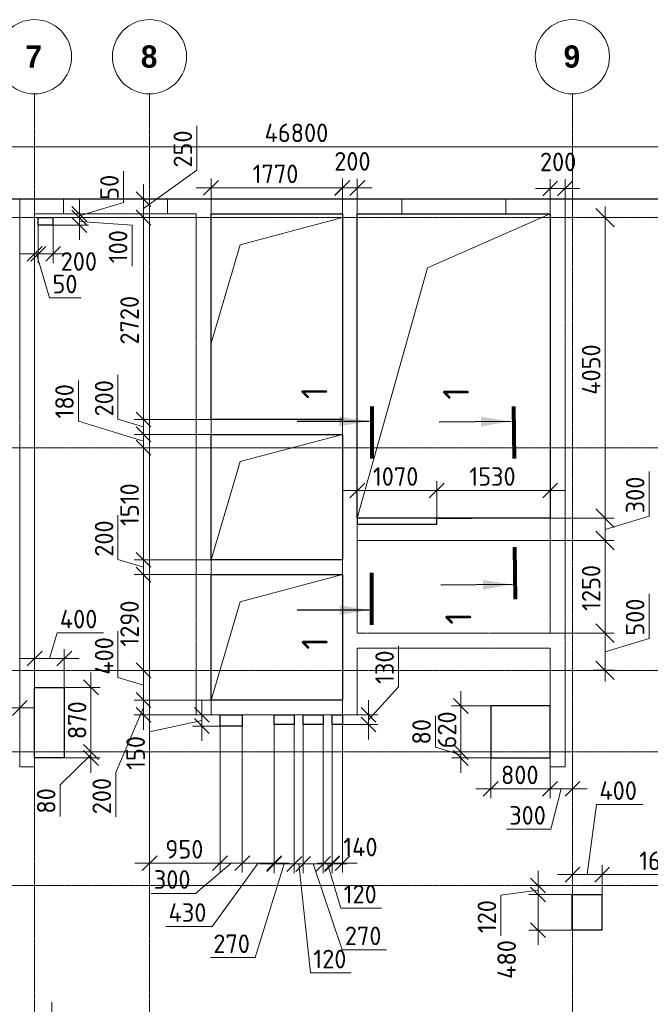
# Model space of a CAD drawing. Header units: millimetres. Extents: x -42044588 to 856694, y -806701 to 941911.
# Tile 1030 of 1056: x -175085 to -166585, y 31201 to 44469. Entities that reach past the tile are written whole.
import ezdxf
from ezdxf.enums import TextEntityAlignment as Align

# ---------------------------------------------------------------- set-up
doc = ezdxf.new("R2010")
doc.units = ezdxf.units.MM
for name, pattern in [('______5', [1100, 800, -100, 100, -100]), ('DASHED', [7, 5, -2, 0]), ('GOST2.303 4', [7, 5, -2, 0]), ('осевая', [50.8, 31.75, -6.35, 6.35, -6.35])]:
    doc.linetypes.add(name, pattern=pattern)
for name, color, linetype, lineweight in [('907Сл Осевые', 1, 'Continuous', 0), ('RAZMER', 100, 'Continuous', 15), ('Оси', 40, '______5', 18), ('Перекрытие ж_бетон', 1, 'Continuous', 30), ('РАЗМЕРЫ', 1, 'Continuous', 9), ('Символы 0.20', 1, 'Continuous', 20), ('СТЕНЫ', 3, 'Continuous', 30)]:
    doc.layers.add(name, color=color, linetype=linetype, lineweight=lineweight)
doc.styles.add('GOST-2.304_Type-B', font='GOST_Common.ttf')
doc.styles.add('MtXpl_Century_Gothic_1', font='GOTHICB.TTF')
doc.styles.add('ГОСТ', font='GOST_Common.ttf')

# ---------------------------------------------------------------- blocks, each defined once
blk = doc.blocks.new('ецеуеуке')
at = {"color": 1, "lineweight": 0}
for p, q in [((-172506, 41847, -320), (-172506, 42328, -320)), ((-170735, 41847, -320), (-170735, 42328, -320)), ((-170735, 41856, -320), (-170735, 42326, -320)), ((-170534, 41856, -320), (-170534, 42326, -320)), ((-172706, 42203, -320), (-170535, 42203, -320)), ((-170935, 42201, -320), (-170334, 42201, -320)), ((-168134, 42193, -320), (-167534, 42193, -320)), ((-167934, 41851, -320), (-167934, 42318, -320)), ((-167734, 41851, -320), (-167734, 42318, -320))]:
    blk.add_line(p, q, dxfattribs=at)
at = {"color": 0, "linetype": 'ByBlock'}
for p, q in [((-172406, 42303, -320), (-172606, 42103, -320)), ((-170835, 42103, -320), (-170635, 42303, -320)), ((-170635, 42301, -320), (-170835, 42101, -320)), ((-170634, 42101, -320), (-170434, 42301, -320)), ((-167834, 42293, -320), (-168034, 42093, -320)), ((-167834, 42093, -320), (-167634, 42293, -320)), ((-173316, 41951, 40), (-173516, 42151, 40)), ((-174381, 41951, -320), (-174181, 41751, -320)), ((-167070, 41676, -320), (-167320, 41926, -320)), ((-174381, 41901, -320), (-174181, 41701, -320)), ((-174181, 41701, -320), (-174381, 41901, -320)), ((-174181, 41601, -320), (-174381, 41801, -320)), ((-173516, 41901, 40), (-173316, 41701, 40)), ((-173316, 41701, 40), (-173516, 41901, 40)), ((-174984, 41213, -320), (-174784, 41413, -320)), ((-174734, 41413, -320), (-174934, 41213, -320)), ((-174734, 41413, -320), (-174934, 41213, -320)), ((-174734, 41213, -320), (-174534, 41413, -320)), ((-173316, 38981, 40), (-173516, 39181, 40)), ((-173516, 39181, 40), (-173316, 38981, 40)), ((-173516, 38981, 40), (-173316, 38781, 40)), ((-173316, 38781, 40), (-173516, 38981, 40)), ((-173516, 38801, 40), (-173316, 38601, 40)), ((-173316, 38601, 40), (-173516, 38801, 40)), ((-170434, 38225, 40), (-170634, 38025, 40)), ((-169364, 38225, 40), (-169564, 38025, 40)), ((-169564, 38025, 40), (-169364, 38225, 40)), ((-168034, 38025, 40), (-167834, 38225, 40)), ((-167070, 37626, -320), (-167320, 37876, -320)), ((-167320, 37876, -320), (-167070, 37626, -320)), ((-167070, 37327, -320), (-167320, 37577, -320)), ((-167320, 37576, -320), (-167070, 37326, -320)), ((-173516, 37291, 40), (-173316, 37091, 40)), ((-173316, 37091, 40), (-173516, 37291, 40)), ((-173516, 37091, 40), (-173316, 36891, 40)), ((-173316, 36891, 40), (-173516, 37091, 40)), ((-167070, 36077, -320), (-167320, 36327, -320)), ((-167320, 36327, -320), (-167070, 36077, -320)), ((-174784, 35961, -320), (-174984, 35761, -320)), ((-174584, 35761, -320), (-174384, 35961, -320)), ((-167320, 35827, -320), (-167070, 35577, -320)), ((-173516, 35801, 40), (-173316, 35601, 40)), ((-173316, 35601, 40), (-173516, 35801, 40)), ((-174024, 35371, -320), (-174224, 35571, -320)), ((-175184, 35094, -320), (-174984, 35294, -320)), ((-173516, 35401, 40), (-173316, 35201, 40)), ((-173316, 35201, 40), (-173516, 35401, 40)), ((-169038, 35121, -320), (-169238, 35321, -320)), ((-173516, 35201, 40), (-173316, 35001, 40)), ((-172529, 35001, 40), (-172729, 35201, 40)), ((-170284, 35001, -320), (-170484, 35201, -320)), ((-172729, 35051, 40), (-172529, 34851, 40)), ((-170484, 35071, -320), (-170284, 34871, -320)), ((-174224, 34701, -320), (-174024, 34501, -320)), ((-174224, 34701, -320), (-174024, 34501, -320)), ((-169238, 34701, -320), (-169038, 34501, -320)), ((-169238, 34701, -320), (-169038, 34501, -320)), ((-174024, 34421, -320), (-174224, 34621, -320)), ((-169038, 34421, -320), (-169238, 34621, -320)), ((-168636, 34205, -320), (-168836, 34005, -320)), ((-168036, 34005, -320), (-167836, 34205, -320)), ((-167836, 34205, -320), (-168036, 34005, -320)), ((-167734, 34005, -320), (-167534, 34205, -320)), ((-173234, 33202, -320), (-173434, 33002, -320)), ((-172284, 33202, -320), (-172484, 33002, -320)), ((-172484, 33002, -320), (-172284, 33202, -320)), ((-171984, 33202, -320), (-172184, 33002, -320)), ((-172184, 33002, -320), (-171984, 33202, -320)), ((-171754, 33002, -320), (-171554, 33202, -320)), ((-171554, 33192, -320), (-171754, 32992, -320)), ((-171484, 32992, -320), (-171284, 33192, -320)), ((-171484, 32992, -320), (-171284, 33192, -320)), ((-171164, 33192, -320), (-171364, 32992, -320)), ((-171164, 33192, -320), (-171364, 32992, -320)), ((-171094, 32992, -320), (-170894, 33192, -320)), ((-171094, 32992, -320), (-170894, 33192, -320)), ((-170774, 33202, -320), (-170974, 33002, -320)), ((-170774, 33192, -320), (-170974, 32992, -320)), ((-170834, 33002, -320), (-170634, 33202, -320)), ((-167534, 33049, -320), (-167734, 32849, -320)), ((-167334, 32849, -320), (-167134, 33049, -320)), ((-167134, 33049, -320), (-167334, 32849, -320)), ((-168198, 32901, -320), (-167998, 32701, -320)), ((-167998, 32581, -320), (-168198, 32781, -320)), ((-167998, 32581, -320), (-168198, 32781, -320)), ((-168198, 32301, -320), (-167998, 32101, -320))]:
    blk.add_line(p, q, dxfattribs=at)
at = {"color": 4, "lineweight": 30}
for p, q in [((-174886, 34522, -320), (-174886, 35472, -320)), ((-174886, 35472, -320), (-174486, 35472, -320)), ((-174486, 35472, -320), (-174486, 34522, -320)), ((-174486, 34522, -320), (-174886, 34522, -320))]:
    blk.add_line(p, q, dxfattribs=at)
at = {"color": 0, "linetype": 'ByBlock', "lineweight": -2}
for centre in [(-174885, 43969, -320), (-173335, 43969, -320), (-167635, 43969, -320)]:
    blk.add_circle(centre, 500, dxfattribs=at)
at = {"layer": '907Сл Осевые', "color": 1, "lineweight": 0}
for p, q in [((-174684, 35861, -320), (-174581, 36205, -320)), ((-174581, 36205, -320), (-173956, 36205, -320)), ((-174884, 35471, -320), (-174884, 35986, -320)), ((-174484, 35471, -320), (-174484, 35986, -320)), ((-175084, 35861, -320), (-174284, 35861, -320)), ((-174124, 34401, -320), (-174124, 35671, -320)), ((-174484, 35471, -320), (-173999, 35471, -320)), ((-169138, 34401, -320), (-169138, 35421, -320)), ((-168736, 35221, -320), (-169263, 35221, -320)), ((-169481, 34664, -320), (-169481, 35089, -320)), ((-174124, 34601, -320), (-174124, 34801, -320)), ((-169138, 34601, -320), (-169138, 34801, -320)), ((-169138, 34561, -320), (-169481, 34664, -320)), ((-174124, 34561, -320), (-174541, 34158, -320)), ((-174484, 34601, -320), (-173999, 34601, -320)), ((-174484, 34601, -320), (-173999, 34601, -320)), ((-174484, 34521, -320), (-173999, 34521, -320)), ((-174124, 34521, -320), (-174124, 34601, -320)), ((-174124, 34521, -320), (-174124, 34601, -320)), ((-174124, 34521, -320), (-174124, 34321, -320)), ((-168736, 34601, -320), (-169263, 34601, -320)), ((-168736, 34601, -320), (-169263, 34601, -320)), ((-168736, 34521, -320), (-169263, 34521, -320)), ((-169138, 34601, -320), (-169138, 34521, -320)), ((-169138, 34601, -320), (-169138, 34521, -320)), ((-169138, 34521, -320), (-169138, 34321, -320)), ((-168736, 34521, -320), (-168736, 33980, -320)), ((-167936, 34521, -320), (-167936, 33980, -320)), ((-167936, 34521, -320), (-167936, 33980, -320)), ((-167634, 34521, -320), (-167634, 33980, -320)), ((-174541, 34158, -320), (-174541, 33733, -320)), ((-168936, 34105, -320), (-167736, 34105, -320)), ((-168136, 34105, -320), (-167434, 34105, -320)), ((-167785, 34105, -320), (-167925, 33560, -320)), ((-167925, 33560, -320), (-168525, 33560, -320)), ((-174652, 30604, -320), (-174652, 31229, -320))]:
    blk.add_line(p, q, dxfattribs=at)
at = {"layer": '907Сл Осевые', "color": 4}
for p, q in [((-174884, 35471, -320), (-174484, 35471, -320)), ((-174884, 34521, -320), (-174884, 35471, -320)), ((-174484, 35471, -320), (-174484, 34521, -320)), ((-174484, 34521, -320), (-174884, 34521, -320))]:
    blk.add_line(p, q, dxfattribs=at)
at = {"layer": 'RAZMER'}
for p, q in [((-167195, 37601, -320), (-167195, 41951, -320)), ((-166601, 37780, -320), (-166601, 38380, -320)), ((-167195, 37901, -320), (-167195, 37301, -320)), ((-170534, 37751, -320), (-167934, 37751, -320)), ((-170534, 37451, -320), (-170534, 37751, -320)), ((-167934, 37751, -320), (-167934, 37451, -320)), ((-167195, 37601, -320), (-166601, 37780, -320)), ((-167195, 36052, -320), (-167195, 37602, -320)), ((-166601, 36130, -320), (-166601, 36730, -320)), ((-167195, 35552, -320), (-167195, 36352, -320)), ((-167195, 35952, -320), (-166601, 36130, -320))]:
    blk.add_line(p, q, dxfattribs=at)
at = {"layer": 'RAZMER', "lineweight": 0}
for p, q in [((-167339, 41801, -320), (-167070, 41801, -320)), ((-168129, 37751, -320), (-167070, 37751, -320)), ((-167487, 37751, -320), (-167070, 37751, -320)), ((-168129, 37451, -320), (-167070, 37451, -320)), ((-167967, 37452, -320), (-167070, 37452, -320)), ((-168096, 36202, -320), (-167070, 36202, -320)), ((-167270, 36202, -320), (-167070, 36202, -320)), ((-167351, 35702, -320), (-167070, 35702, -320))]:
    blk.add_line(p, q, dxfattribs=at)
at = {"layer": 'RAZMER', "lineweight": 30}
for p, q in [((-169464, 37751, -320), (-170534, 37751, -320)), ((-170534, 37751, -320), (-170534, 37671, -320)), ((-169484, 37751, -320), (-168984, 37751, -320)), ((-169464, 37671, -320), (-169464, 37751, -320)), ((-170534, 37671, -320), (-169464, 37671, -320))]:
    blk.add_line(p, q, dxfattribs=at)
at = {"layer": 'RAZMER', "linetype": 'GOST2.303 4'}
blk.add_line((-167934, 37451, -320), (-170534, 37451, -320), dxfattribs=at)
at = {"layer": 'Оси', "color": 16, "linetype": 'осевая', "lineweight": 0, "ltscale": 0.25, "transparency": 33554687}
for p, q in [((-174884, 43469, -320), (-174884, 20777, -320)), ((-173334, 43469, -320), (-173334, 20777, -320)), ((-167634, 43469, -320), (-167634, 20777, -320)), ((-199180, 41801, -320), (-145798, 41801, -320)), ((-199180, 38701, -320), (-145798, 38701, -320)), ((-199180, 35701, -320), (-145798, 35701, -320)), ((-199180, 34601, -320), (-145798, 34601, -320)), ((-199180, 32801, -320), (-145798, 32801, -320))]:
    blk.add_line(p, q, dxfattribs=at)
at = {"layer": 'Перекрытие ж_бетон'}
for p, q in [((-147684, 42051), (-195184, 42051)), ((-172504, 41851, -320), (-170734, 41851, -320)), ((-172504, 39081, -320), (-172504, 41851, -320)), ((-170734, 41851, -320), (-170734, 39081, -320)), ((-170534, 41851, -320), (-167934, 41851, -320)), ((-170534, 37750, -320), (-170534, 41851, -320)), ((-167934, 41851, -320), (-167934, 37750, -320)), ((-170734, 39081, -320), (-172504, 39081, -320)), ((-172504, 38881, 40), (-170734, 38881, 40)), ((-172504, 37191, 40), (-172504, 38881, 40)), ((-170734, 38881, 40), (-170734, 37191, 40)), ((-167934, 37750, -320), (-170534, 37750, -320)), ((-170734, 37191, 40), (-172504, 37191, 40)), ((-172504, 36991, 40), (-170734, 36991, 40)), ((-172504, 35301, 40), (-172504, 36991, 40)), ((-170734, 36991, 40), (-170734, 35301, 40)), ((-170734, 35301, 40), (-172504, 35301, 40)), ((-172384, 35101, 40), (-172084, 35101, 40)), ((-172384, 34951, 40), (-172384, 35101, 40)), ((-172084, 35101, 40), (-172084, 34951, 40)), ((-171654, 35101, 40), (-171384, 35101, 40)), ((-171654, 34971, 40), (-171654, 35101, 40)), ((-171384, 35101, 40), (-171384, 34971, 40)), ((-171264, 35101, 40), (-170994, 35101, 40)), ((-171264, 34971, 40), (-171264, 35101, 40)), ((-170994, 35101, 40), (-170994, 34971, 40)), ((-170874, 35101, 40), (-170734, 35101, 40)), ((-170874, 34971, 40), (-170874, 35101, 40)), ((-170734, 35101, 40), (-170734, 34971, 40)), ((-172084, 34951, 40), (-172384, 34951, 40)), ((-171384, 34971, 40), (-171654, 34971, 40)), ((-170994, 34971, 40), (-171264, 34971, 40)), ((-170734, 34971, 40), (-170874, 34971, 40))]:
    blk.add_line(p, q, dxfattribs=at)
at = {"layer": 'Перекрытие ж_бетон', "color": 4, "lineweight": 30}
for p, q in [((-174836, 41702, -320), (-174836, 41802, -320)), ((-174836, 41802, -320), (-174636, 41802, -320)), ((-174636, 41802, -320), (-174636, 41702, -320)), ((-174636, 41702, -320), (-174836, 41702, -320)), ((-167936, 35221, -320), (-168736, 35221, -320)), ((-168736, 35221, -320), (-168736, 34521, -320)), ((-167936, 34521, -320), (-167936, 35221, -320)), ((-168736, 34521, -320), (-167936, 34521, -320)), ((-167636, 32200, -320), (-167636, 32680, -320)), ((-167636, 32680, -320), (-167236, 32680, -320)), ((-167236, 32680, -320), (-167236, 32200, -320)), ((-167236, 32200, -320), (-167636, 32200, -320))]:
    blk.add_line(p, q, dxfattribs=at)
at = {"layer": 'РАЗМЕРЫ', "color": 1, "lineweight": 0}
for p, q in [((-172699, 42439, 40), (-172699, 43039, 40)), ((-194934, 42757, -320), (-147734, 42757, -320)), ((-173687, 42004, -320), (-173687, 42429, -320)), ((-173416, 41926, 40), (-172699, 42439, 40)), ((-173416, 42251, 40), (-173416, 41601, 40)), ((-174281, 41851, -320), (-174281, 42051, -320)), ((-174281, 41826, -320), (-173687, 42004, -320)), ((-174281, 41801, -320), (-174281, 42001, -320)), ((-171880, 42051, 40), (-173541, 42051, 40)), ((-173416, 42001, 40), (-173416, 38881, 40)), ((-174673, 41801, -320), (-174156, 41801, -320)), ((-174673, 41801, -320), (-174156, 41801, -320)), ((-174636, 41851, -320), (-174156, 41851, -320)), ((-174281, 41801, -320), (-174281, 41851, -320)), ((-174281, 41801, -320), (-174281, 41851, -320)), ((-174281, 41701, -320), (-174281, 41801, -320)), ((-174281, 41701, -320), (-174281, 41801, -320)), ((-174281, 41801, -320), (-174281, 41601, -320)), ((-171880, 41801, 40), (-173541, 41801, 40)), ((-171880, 41801, 40), (-173541, 41801, 40)), ((-174884, 41701, -320), (-174884, 41188, -320)), ((-174834, 41701, -320), (-174834, 41188, -320)), ((-174834, 41701, -320), (-174834, 41188, -320)), ((-174673, 41701, -320), (-174156, 41701, -320)), ((-174634, 41751, -320), (-174634, 41188, -320)), ((-174281, 41751, -320), (-173571, 41699, -320)), ((-174281, 41701, -320), (-174281, 41501, -320)), ((-173571, 41699, -320), (-173571, 41149, -320)), ((-174884, 41313, -320), (-175084, 41313, -320)), ((-175034, 41313, -320), (-174434, 41313, -320)), ((-174834, 41313, -320), (-174884, 41313, -320)), ((-174834, 41313, -320), (-174884, 41313, -320)), ((-174859, 41313, -320), (-174681, 40719, -320)), ((-174834, 41313, -320), (-174634, 41313, -320)), ((-174681, 40719, -320), (-174256, 40719, -320)), ((-173760, 39084, 40), (-173760, 39684, 40)), ((-174294, 39058, 40), (-174294, 39608, 40)), ((-173416, 39281, 40), (-173416, 38681, 40)), ((-173416, 38791, 40), (-174294, 39058, 40)), ((-173416, 38981, 40), (-173760, 39084, 40)), ((-172504, 39081, 40), (-173541, 39081, 40)), ((-172504, 39081, 40), (-173541, 39081, 40)), ((-173416, 39081, 40), (-173416, 38501, 40)), ((-172504, 38881, 40), (-173541, 38881, 40)), ((-170734, 38881, 40), (-173541, 38881, 40)), ((-173416, 38901, 40), (-173416, 36991, 40)), ((-170734, 38701, 40), (-173541, 38701, 40)), ((-172504, 38701, 40), (-173541, 38701, 40)), ((-170534, 37887, 40), (-170534, 38250, 40)), ((-169464, 37750, 40), (-169464, 38250, 40)), ((-169464, 37805, 40), (-169464, 38250, 40)), ((-167934, 37750, 40), (-167934, 38250, 40)), ((-169264, 38125, 40), (-170734, 38125, 40)), ((-169664, 38125, 40), (-167734, 38125, 40)), ((-173760, 37194, 40), (-173760, 37794, 40)), ((-173416, 37391, 40), (-173416, 36791, 40)), ((-173416, 37091, 40), (-173760, 37194, 40)), ((-172504, 37191, 40), (-173541, 37191, 40)), ((-172504, 37191, 40), (-173541, 37191, 40)), ((-173416, 37191, 40), (-173416, 35501, 40)), ((-172504, 36991, 40), (-173541, 36991, 40)), ((-172504, 36991, 40), (-173541, 36991, 40)), ((-173760, 35604, 40), (-173760, 36229, 40)), ((-169978, 35481, -320), (-169978, 36031, -320)), ((-173416, 35901, 40), (-173416, 35101, 40)), ((-172599, 35701, 40), (-173541, 35701, 40)), ((-172599, 35701, 40), (-173541, 35701, 40)), ((-173416, 35501, 40), (-173760, 35604, 40)), ((-173416, 35501, 40), (-173416, 34901, 40)), ((-170384, 35036, -320), (-169978, 35481, -320)), ((-175084, 34863, -320), (-175084, 35319, -320)), ((-172504, 35301, 40), (-173541, 35301, 40)), ((-172504, 35301, 40), (-173541, 35301, 40)), ((-172629, 35301, 40), (-172629, 34751, 40)), ((-170384, 34771, -320), (-170384, 35301, -320)), ((-174884, 35194, -320), (-175684, 35194, -320)), ((-173416, 35201, 40), (-173791, 34325, 40)), ((-172504, 35101, 40), (-173541, 35101, 40)), ((-172629, 35026, 40), (-173334, 34873, 40)), ((-172305, 35101, 40), (-172754, 35101, 40)), ((-170758, 35101, -320), (-170259, 35101, -320)), ((-172305, 34951, 40), (-172754, 34951, 40)), ((-172384, 34951, -320), (-172384, 32977, -320)), ((-172384, 34951, -320), (-172384, 32977, -320)), ((-172084, 34951, -320), (-172084, 32977, -320)), ((-172084, 34951, -320), (-172084, 32977, -320)), ((-171654, 34971, -320), (-171654, 32967, -320)), ((-171654, 34971, -320), (-171654, 32977, -320)), ((-171384, 34971, -320), (-171384, 32967, -320)), ((-171384, 34971, -320), (-171384, 32967, -320)), ((-171264, 34971, -320), (-171264, 32967, -320)), ((-171264, 34971, -320), (-171264, 32967, -320)), ((-170994, 34971, -320), (-170994, 32967, -320)), ((-170994, 34971, -320), (-170994, 32967, -320)), ((-170874, 34971, -320), (-170874, 32967, -320)), ((-170874, 34971, -320), (-170874, 32977, -320)), ((-170758, 34971, -320), (-170259, 34971, -320)), ((-170734, 34981, -320), (-170734, 32977, -320)), ((-173334, 34873, 40), (-173334, 34323, 40)), ((-173334, 34835, -320), (-173334, 32977, -320)), ((-173791, 34325, 40), (-173791, 33725, 40)), ((-167434, 32949, -320), (-167309, 33893, -320)), ((-167309, 33893, -320), (-166684, 33893, -320)), ((-172184, 33102, -320), (-173534, 33102, -320)), ((-172234, 33102, -320), (-172715, 32696, -320)), ((-171884, 33102, -320), (-172584, 33102, -320)), ((-171869, 33102, -320), (-172491, 32251, -320)), ((-171454, 33102, -320), (-172284, 33102, -320)), ((-171519, 33092, -320), (-171912, 31830, -320)), ((-171184, 33092, -320), (-171854, 33092, -320)), ((-171384, 33092, -320), (-171584, 33092, -320)), ((-170794, 33092, -320), (-171464, 33092, -320)), ((-171264, 33092, -320), (-171384, 33092, -320)), ((-171264, 33092, -320), (-171384, 33092, -320)), ((-171324, 33092, -320), (-171165, 31623, -320)), ((-171264, 33092, -320), (-171064, 33092, -320)), ((-170994, 33092, -320), (-171194, 33092, -320)), ((-171129, 33092, -320), (-170740, 31936, -320)), ((-170534, 33102, -320), (-171074, 33102, -320)), ((-170874, 33092, -320), (-170994, 33092, -320)), ((-170874, 33092, -320), (-170994, 33092, -320)), ((-170934, 33092, -320), (-170756, 32498, -320)), ((-170874, 33092, -320), (-170674, 33092, -320)), ((-167634, 32894, -320), (-167634, 33074, -320)), ((-167234, 32579, -320), (-167234, 33074, -320)), ((-167234, 32728, -320), (-167234, 33074, -320)), ((-168098, 32801, -320), (-168098, 33001, -320)), ((-167834, 32949, -320), (-167034, 32949, -320)), ((-167434, 32949, -320), (-165384, 32949, -320)), ((-168285, 32801, -320), (-167973, 32801, -320)), ((-168098, 32001, -320), (-168098, 32881, -320)), ((-168098, 32681, -320), (-168098, 32801, -320)), ((-168098, 32681, -320), (-168098, 32801, -320)), ((-172715, 32696, -320), (-173315, 32696, -320)), ((-168098, 32741, -320), (-168600, 32673, -320)), ((-168600, 32673, -320), (-168600, 32123, -320)), ((-167415, 32681, -320), (-168223, 32681, -320)), ((-167415, 32681, -320), (-168223, 32681, -320)), ((-168098, 32681, -320), (-168098, 32481, -320)), ((-170756, 32498, -320), (-170206, 32498, -320)), ((-172491, 32251, -320), (-173116, 32251, -320)), ((-167434, 32201, -320), (-168223, 32201, -320)), ((-170740, 31936, -320), (-170140, 31936, -320)), ((-171912, 31830, -320), (-172512, 31830, -320)), ((-171165, 31623, -320), (-170615, 31623, -320))]:
    blk.add_line(p, q, dxfattribs=at)
at = {"layer": 'РАЗМЕРЫ', "color": 2, "lineweight": 0}
for p, q in [((-172115, 41436, 40), (-170734, 41801, 40)), ((-172504, 40111, 40), (-172115, 41436, 40)), ((-172115, 38516, 40), (-170734, 38881, 40)), ((-172504, 37191, 40), (-172115, 38516, 40)), ((-172115, 36626, 40), (-170734, 36991, 40)), ((-172504, 35301, 40), (-172115, 36626, 40))]:
    blk.add_line(p, q, dxfattribs=at)
at = {"layer": 'РАЗМЕРЫ', "color": 2}
for p, q in [((-169589, 41124, 40), (-167934, 41851, 40)), ((-170534, 37750, 40), (-169589, 41124, 40))]:
    blk.add_line(p, q, dxfattribs=at)
at = {"layer": 'Символы 0.20', "linetype": 'Continuous', "lineweight": 80}
for p, q in [((-170338, 39256, 400), (-170338, 38556, 400)), ((-168428, 39256, 400), (-168421, 38556, 400)), ((-168403, 36659, 400), (-168410, 37359, 400)), ((-170338, 36313, 400), (-170338, 37013, 400))]:
    blk.add_line(p, q, dxfattribs=at)
at = {"layer": 'Символы 0.20', "linetype": 'Continuous', "lineweight": 25}
for p, q in [((-170373, 39056, 400), (-171343, 39056, 400)), ((-168461, 39056, 400), (-169431, 39047, 400)), ((-168440, 36858, 400), (-169410, 36849, 400)), ((-170373, 36513, 400), (-171343, 36513, 400))]:
    blk.add_line(p, q, dxfattribs=at)
for points in [[(-170384, 39056, 400), (-170778, 38991, 400), (-170778, 39122, 400)], [(-168472, 39056, 400), (-168865, 38986, 400), (-168866, 39118, 400)], [(-168451, 36858, 400), (-168842, 36920, 400), (-168841, 36789, 400)], [(-170384, 36513, 400), (-170774, 36579, 400), (-170774, 36448, 400)]]:
    blk.add_solid(points, dxfattribs=at)
at = {"layer": 'СТЕНЫ', "color": 252, "linetype": 'DASHED', "lineweight": 0, "ltscale": 0.5, "true_color": 0x939598, "transparency": 33554687}
for p, q in [((-167734, 42051, 200), (-175084, 42051, 200)), ((-175084, 42051, 200), (-175084, 41801, 200)), ((-174494, 42054, -160), (-173094, 42054, -160)), ((-174494, 41851, -160), (-174494, 42054, -160)), ((-173094, 42054, -160), (-173094, 41851, -160)), ((-172504, 42051, 200), (-172504, 35101, 200)), ((-172504, 42051, 200), (-172504, 42051, 200)), ((-170734, 42051, 200), (-170734, 35101, 200)), ((-170734, 42051, 200), (-170734, 42051, 200)), ((-169934, 42054, -160), (-168534, 42054, -160)), ((-169934, 41851, -160), (-169934, 42054, -160)), ((-168534, 42054, -160), (-168534, 41851, -160)), ((-167934, 42051, 200), (-167934, 36201, 200)), ((-167934, 42051, 200), (-167934, 42051, 200)), ((-167734, 41801, 200), (-167734, 42051, 200)), ((-175084, 41801, 200), (-175084, 41801, 200)), ((-175084, 41801, 200), (-175084, 34401, 200)), ((-174884, 41851, 200), (-174884, 34401, 200)), ((-174884, 41851, 200), (-174884, 41851, 200)), ((-174884, 41851, 200), (-172704, 41851, 200)), ((-173094, 41851, -160), (-174494, 41851, -160)), ((-172704, 35101, 200), (-172704, 41851, 200)), ((-172704, 41851, 200), (-172704, 41851, 200)), ((-172504, 41851, 200), (-172504, 41851, 200)), ((-170734, 41851, 200), (-172504, 41851, 200)), ((-170734, 41851, 200), (-170734, 41851, 200)), ((-170534, 41851, 200), (-167934, 41851, 200)), ((-170534, 41851, 200), (-170534, 41851, 200)), ((-170534, 41851, 200), (-170534, 36201, 200)), ((-168534, 41851, -160), (-169934, 41851, -160)), ((-167934, 41851, 200), (-167934, 41851, 200)), ((-167734, 34401, 200), (-167734, 41801, 200)), ((-172504, 39081, 200), (-172504, 39081, 200)), ((-170734, 39081, 200), (-172504, 39081, 200)), ((-170734, 39081, 200), (-170734, 39081, 200)), ((-170734, 38881, 200), (-172504, 38881, 200)), ((-172504, 38881, 200), (-172504, 38881, 200)), ((-170734, 38881, 200), (-170734, 38881, 200)), ((-172504, 37191, 200), (-170734, 37191, 200)), ((-172504, 37191, 200), (-172504, 37191, 200)), ((-170734, 37191, 200), (-170734, 37191, 200)), ((-172504, 36991, 200), (-172504, 36991, 200)), ((-172504, 36991, 200), (-170734, 36991, 200)), ((-170734, 36991, 200), (-170734, 36991, 200)), ((-167934, 36201, 200), (-170534, 36201, 200)), ((-170534, 36201, 200), (-170534, 36201, 200)), ((-167934, 36201, 200), (-167934, 36201, 200)), ((-170534, 36001, 200), (-170534, 36001, 200)), ((-167934, 36001, 200), (-170534, 36001, 200)), ((-170534, 36001, 200), (-170534, 35101, 200)), ((-168034, 36001, 200), (-168034, 36001, 200)), ((-167934, 34401, 200), (-167934, 36001, 200)), ((-174884, 35651, 200), (-174884, 35651, 200)), ((-172504, 35301, 200), (-172504, 35301, 200)), ((-170734, 35301, 200), (-172504, 35301, 200)), ((-170734, 35301, 200), (-170734, 35301, 200)), ((-172704, 35101, 200), (-172704, 35101, 200)), ((-172704, 35101, 200), (-170534, 35101, 200)), ((-172504, 35101, 200), (-172504, 35101, 200)), ((-170734, 35101, 200), (-170734, 35101, 200)), ((-170534, 35101, 200), (-170534, 35101, 200)), ((-175084, 34401, 200), (-175084, 34401, 200)), ((-175084, 34401, 200), (-174884, 34401, 200)), ((-167734, 34401, 200), (-167934, 34401, 200)), ((-167734, 34401, 200), (-167734, 34401, 200))]:
    blk.add_line(p, q, dxfattribs=at)
at = {"color": 1, "style": 'GOST-2.304_Type-B'}
for s, p in [('200', (-170845, 42435, -320)), ('200', (-168072, 42427, -320)), ('1770', (-171945, 42266, -320))]:
    blk.add_text(s, height=250, dxfattribs=at).set_placement(p)
at = {"layer": '907Сл Осевые', "color": 1, "style": 'GOST-2.304_Type-B'}
for s, p in [('400', (-174544, 36267, -320)), ('800', (-168598, 34167, -320)), ('300', (-168487, 33622, -320))]:
    blk.add_text(s, height=250, dxfattribs=at).set_placement(p)
for s, p in [('870', (-174186, 34774, -320)), ('620', (-169200, 34649, -320)), ('80', (-169544, 34702, -320)), ('80', (-174603, 33770, -320))]:
    blk.add_text(s, height=250, rotation=90, dxfattribs=at).set_placement(p)
at = {"layer": 'RAZMER', "style": 'ГОСТ'}
for s, p in [('4050', (-167257, 39414, -320)), ('300', (-166664, 37817, -320)), ('1250', (-167257, 36502, -320)), ('500', (-166664, 36168, -320))]:
    blk.add_text(s, height=250, rotation=90, dxfattribs=at).set_placement(p)
at = {"layer": 'Оси', "color": 16, "transparency": 33554687, "style": 'MtXpl_Century_Gothic_1'}
for s, p in [('7', (-175008, 43822, -320)), ('8', (-173452, 43822, -320)), ('9', (-167754, 43822, -320))]:
    blk.add_text(s, height=300, dxfattribs=at).set_placement(p)
at = {"layer": 'РАЗМЕРЫ', "color": 1, "style": 'GOST-2.304_Type-B'}
for s, p in [('250', (-172761, 42476, 40)), ('50', (-173750, 42042, -320)), ('100', (-173634, 41187, -320)), ('2720', (-173479, 40091, 40)), ('200', (-173822, 39122, 40)), ('180', (-174356, 39095, 40)), ('1510', (-173479, 37646, 40)), ('200', (-173822, 37232, 40)), ('1290', (-173479, 36021, 40)), ('400', (-173822, 35642, 40)), ('130', (-170041, 35518, -320)), ('150', (-173397, 34360, 40)), ('200', (-173854, 33762, 40)), ('120', (-168663, 32160, -320)), ('480', (-168396, 31544, -320))]:
    blk.add_text(s, height=250, rotation=90, dxfattribs=at).set_placement(p)
for s, p in [('46800', (-171784, 42819, -320)), ('200', (-174532, 41086, -320)), ('50', (-174643, 40782, -320)), ('1070', (-170324, 38188, 40)), ('1530', (-169024, 38188, 40)), ('400', (-167271, 33955, -320)), ('140', (-170723, 33195, -320)), ('950', (-173122, 33165, -320)), ('1650', (-166734, 33011, -320)), ('300', (-173277, 32758, -320)), ('120', (-170718, 32561, -320)), ('430', (-173078, 32313, -320)), ('270', (-170702, 31998, -320)), ('270', (-172475, 31892, -320)), ('120', (-171127, 31686, -320))]:
    blk.add_text(s, height=250, dxfattribs=at).set_placement(p)
at = {"layer": 'Символы 0.20', "style": 'ГОСТ'}
for p in [(-171113, 39523, 400), (-169205, 39516, 400)]:
    blk.add_attdef('2', text='', height=350, rotation=90, dxfattribs=at).set_placement(p, align=Align.MIDDLE_RIGHT)
for p in [(-169172, 36401, 400), (-171108, 36063, 400)]:
    blk.add_attdef('1', text='', height=350, rotation=90, dxfattribs=at).set_placement(p, align=Align.MIDDLE_CENTER)

msp = doc.modelspace()

# ---------------------------------------------------------------- block references
at = {"layer": '907Сл Осевые', "color": 240, "true_color": 0xed1f24}
ref = msp.add_blockref('ецеуеуке', (0, 0), dxfattribs=at)
ref.add_attrib('2', '1', dxfattribs={"layer": 'Символы 0.20', "height": 350, "rotation": 90, "style": 'ГОСТ'}).set_placement((-169204.573, 39516.142, 400), align=Align.MIDDLE_RIGHT)
ref.add_attrib('1', '1', dxfattribs={"layer": 'Символы 0.20', "height": 350, "rotation": 90, "style": 'ГОСТ'}).set_placement((-169172.049, 36401.348, 400), align=Align.MIDDLE_CENTER)
ref.add_attrib('2', '1', dxfattribs={"layer": 'Символы 0.20', "height": 350, "rotation": 90, "style": 'ГОСТ'}).set_placement((-171113.332, 39523.44, 400), align=Align.MIDDLE_RIGHT)
ref.add_attrib('1', '1', dxfattribs={"layer": 'Символы 0.20', "height": 350, "rotation": 90, "style": 'ГОСТ'}).set_placement((-171108.131, 36063.373, 400), align=Align.MIDDLE_CENTER)

doc.saveas('drawing.dxf')
